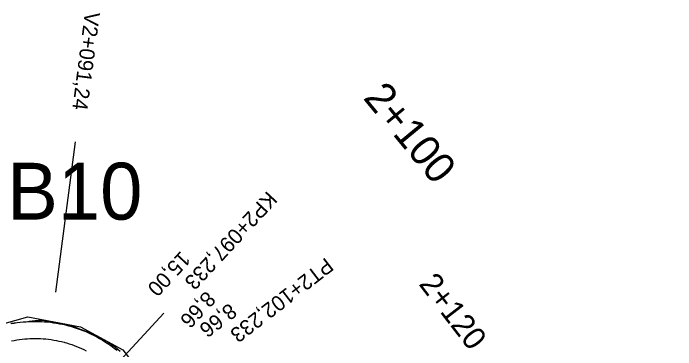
# Model space of a CAD drawing. Extents: x -636600 to -628587, y -1090963 to -1085869.
# Drawn here: x -633264.9 to -633177.5, y -1089516.7 to -1089472.4 of the extents above; entities that cross this region are included whole.
import ezdxf

# ---------------------------------------------------------------- set-up
doc = ezdxf.new("R2010")
doc.units = 0
for name, color, linetype in [('01_PARCELY_NÁVRH_PC', 7, 'Continuous'), ('03_PC_OBJEKTY_NÁVRH', 7, 'Continuous'), ('HEKTOMETRY100', 7, 'Continuous'), ('HEKTOMETRY20', 7, 'Continuous'), ('HL_BODY', 7, 'Continuous'), ('POLOMERY', 7, 'Continuous'), ('situace_osa', 7, 'Continuous'), ('situace_těleso', 7, 'Continuous'), ('situace_vozovka', 7, 'Continuous'), ('VRCHOLY', 7, 'Continuous')]:
    doc.layers.add(name, color=color, linetype=linetype)

msp = doc.modelspace()

# ---------------------------------------------------------------- linework, layer by layer
at = {"layer": '01_PARCELY_NÁVRH_PC'}
msp.add_lwpolyline([(-633180.925, -1089597.034), (-633182.199, -1089593.249), (-633185.119, -1089589.701), (-633220.14, -1089563.229), (-633227.134, -1089555.754), (-633244.613, -1089533.702), (-633252.932, -1089524.227), (-633256.881, -1089521.103), (-633261.581, -1089520.644), (-633265.975, -1089521.386), (-633268.353, -1089523.046), (-633267.58, -1089520.65), (-633271.333, -1089514.733), (-633262.987, -1089512.402), (-633256.045, -1089513.702), (-633250.458, -1089516.735), (-633231.761, -1089540.905), (-633219.572, -1089554.826), (-633205.586, -1089567.001), (-633180.375, -1089585.965), (-633177.07, -1089590.036), (-633175.018, -1089595.232), (-633174.779, -1089601.292)], dxfattribs=at)
at = {"layer": 'HL_BODY'}
msp.add_lwpolyline([(-633251.846, -1089519.239), (-633245.046, -1089511.906)], dxfattribs=at)
at = {"layer": 'POLOMERY'}
msp.add_lwpolyline([(-633251.846, -1089519.239), (-633245.046, -1089511.906)], dxfattribs=at)
at = {"layer": 'situace_osa'}
msp.add_lwpolyline([(-633265.143, -1089515.561), (-633264.8, -1089515.493), (-633264.456, -1089515.433), (-633264.11, -1089515.38), (-633263.763, -1089515.336), (-633263.415, -1089515.3), (-633263.067, -1089515.272), (-633263.062, -1089515.272), (-633262.718, -1089515.253), (-633262.368, -1089515.241), (-633262.019, -1089515.238), (-633261.669, -1089515.242), (-633261.32, -1089515.255), (-633260.971, -1089515.276), (-633260.622, -1089515.305), (-633260.275, -1089515.342), (-633259.928, -1089515.388), (-633259.582, -1089515.441), (-633259.238, -1089515.503), (-633258.895, -1089515.572), (-633258.554, -1089515.649), (-633258.215, -1089515.735), (-633258.11, -1089515.763), (-633257.878, -1089515.828), (-633257.544, -1089515.929), (-633257.211, -1089516.038), (-633256.882, -1089516.154), (-633256.555, -1089516.279), (-633256.231, -1089516.41), (-633255.91, -1089516.55), (-633255.593, -1089516.696), (-633255.279, -1089516.85)], dxfattribs=at)
at = {"layer": 'situace_těleso'}
msp.add_lwpolyline([(-633265.224, -1089513.227), (-633264.824, -1089513.17), (-633264.424, -1089513.122), (-633264.023, -1089513.084), (-633263.621, -1089513.054), (-633263.22, -1089513.027), (-633263.215, -1089513.027), (-633262.82, -1089512.97), (-633262.418, -1089512.921), (-633262.015, -1089512.879), (-633261.609, -1089512.846), (-633261.202, -1089512.821), (-633260.796, -1089512.849), (-633260.393, -1089512.904), (-633259.992, -1089512.966), (-633259.593, -1089513.038), (-633259.201, -1089513.152), (-633258.816, -1089513.288), (-633258.408, -1089513.304), (-633258.001, -1089513.336), (-633257.613, -1089513.454), (-633257.492, -1089513.492), (-633257.228, -1089513.58), (-633256.847, -1089513.714), (-633256.469, -1089513.857), (-633256.094, -1089514.006), (-633255.71, -1089514.132), (-633255.33, -1089514.268), (-633254.953, -1089514.413), (-633254.579, -1089514.569), (-633254.21, -1089514.734), (-633253.844, -1089514.909), (-633253.483, -1089515.093), (-633253.126, -1089515.287), (-633252.774, -1089515.49), (-633252.427, -1089515.702), (-633252.218, -1089515.836), (-633252.086, -1089515.922), (-633251.755, -1089516.159), (-633251.433, -1089516.406), (-633251.116, -1089516.661), (-633250.806, -1089516.924)], dxfattribs=at)
at = {"layer": 'situace_vozovka'}
msp.add_lwpolyline([(-633265.213, -1089513.281), (-633264.817, -1089513.212), (-633264.42, -1089513.152), (-633264.021, -1089513.101), (-633263.621, -1089513.06), (-633263.22, -1089513.028), (-633263.215, -1089513.027), (-633262.819, -1089513.005), (-633262.417, -1089512.992), (-633262.015, -1089512.988), (-633261.613, -1089512.993), (-633261.211, -1089513.008), (-633260.809, -1089513.032), (-633260.409, -1089513.065), (-633260.009, -1089513.108), (-633259.61, -1089513.16), (-633259.213, -1089513.222), (-633258.817, -1089513.292), (-633258.423, -1089513.372), (-633258.031, -1089513.461), (-633257.641, -1089513.559), (-633257.519, -1089513.592), (-633257.253, -1089513.667), (-633256.868, -1089513.783), (-633256.486, -1089513.908), (-633256.107, -1089514.042), (-633255.731, -1089514.185), (-633255.359, -1089514.336), (-633254.99, -1089514.496), (-633254.625, -1089514.665), (-633254.264, -1089514.842), (-633253.907, -1089515.028), (-633253.555, -1089515.222), (-633253.207, -1089515.424), (-633252.864, -1089515.634), (-633252.527, -1089515.852), (-633252.322, -1089515.989), (-633252.194, -1089516.077), (-633251.866, -1089516.311), (-633251.545, -1089516.552), (-633251.228, -1089516.8)], dxfattribs=at)
at = {"layer": 'VRCHOLY'}
msp.add_lwpolyline([(-633259.286, -1089509.127), (-633256.693, -1089489.296)], dxfattribs=at)

# ---------------------------------------------------------------- texts
at = {"layer": '03_PC_OBJEKTY_NÁVRH'}
msp.add_text('B10', height=7.5, dxfattribs=at).set_placement((-633265.723, -1089499.574))
at = {"layer": 'HEKTOMETRY100'}
msp.add_text('2+100', height=4, rotation=309.51546, dxfattribs=at).set_placement((-633218.838, -1089483.569))
at = {"layer": 'HEKTOMETRY20'}
msp.add_text('2+120', height=3, rotation=307.61015, dxfattribs=at).set_placement((-633211.487, -1089508.087))
at = {"layer": 'HL_BODY'}
for s, rotation, p in [('KP2+097,233', 227.15945, (-633231.378, -1089495.696)), ('PT2+102,233', 217.61015, (-633223.679, -1089504.486))]:
    msp.add_text(s, height=2, rotation=rotation, dxfattribs=at).set_placement(p)
at = {"layer": 'POLOMERY'}
for s, rotation, p in [('15,00', 227.15945, (-633242.799, -1089503.6)), ('8,66', 227.15945, (-633239.5, -1089508.867)), ('8,66', 217.61015, (-633236.411, -1089510.487))]:
    msp.add_text(s, height=2, rotation=rotation, dxfattribs=at).set_placement(p)
at = {"layer": 'VRCHOLY'}
msp.add_text('V2+091,24', height=2, rotation=262.55256, dxfattribs=at).set_placement((-633255.454, -1089472.1))

doc.saveas('drawing.dxf')
